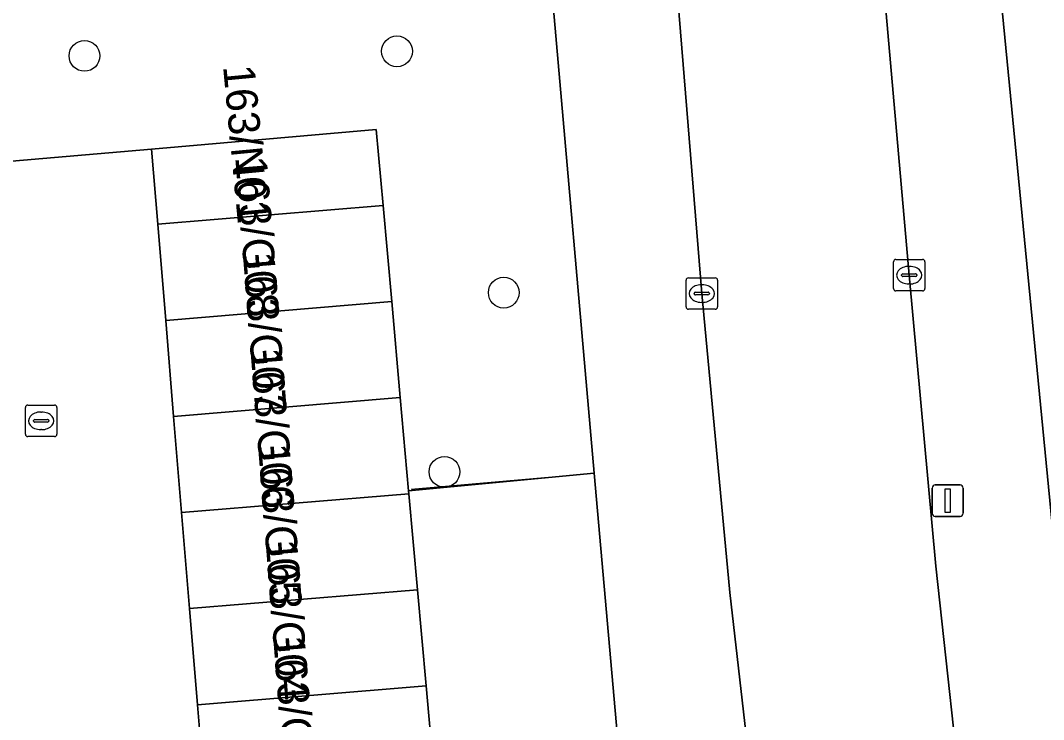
# Model space of a CAD drawing. Extents: x 162989 to 165008, y 383432 to 384338.
# Drawn here: x 164293.83 to 164326.35, y 383916.8 to 383939.02 of the extents above; entities that cross this region are included whole.
import ezdxf

# ---------------------------------------------------------------- set-up
doc = ezdxf.new("R2010")
doc.units = 0
for name, color, linetype in [('IMGEO_Boom', 7, 'Continuous'), ('IMGEO_Groenvoorziening', 7, 'Continuous'), ('IMGEO_Hek', 7, 'Continuous'), ('IMGEO_Kolk', 7, 'Continuous'), ('IMGEO_Lichtmast', 7, 'Continuous'), ('IMGEO_Pand', 7, 'Continuous'), ('IMGEO_Pand_nummerreeks', 7, 'Continuous'), ('IMGEO_Rijbaan_lokaal_open', 7, 'Continuous'), ('IMGEO_Rioolput', 7, 'Continuous'), ('IMGEO_Voetpad_open', 7, 'Continuous')]:
    doc.layers.add(name, color=color, linetype=linetype)

msp = doc.modelspace()

# ---------------------------------------------------------------- linework, layer by layer
at = {"layer": 'IMGEO_Boom'}
for centre in [(164295.861, 383937.898), (164305.795, 383938.044), (164309.19, 383930.372), (164307.306, 383924.673)]:
    msp.add_circle(centre, 0.489, dxfattribs=at)
at = {"layer": 'IMGEO_Groenvoorziening'}
for points in [[(164328.011, 383945.728), (164326.669, 383961.493), (164323.922, 383961.316), (164323.767, 383963.169), (164323.097, 383963.106), (164324.495, 383946.823), (164324.426, 383945.686), (164327.756, 383911.333), (164330.26, 383910.571), (164330.332, 383918.462)], [(164312.069, 383924.637), (164306.163, 383924.072), (164306.171, 383923.98), (164306.445, 383920.926), (164306.72, 383917.872), (164306.945, 383915.365), (164312.836, 383915.887)]]:
    msp.add_lwpolyline(points, close=True, dxfattribs=at)
msp.add_lwpolyline([(164270.465, 383932.549), (164270.701, 383932.569), (164291.809, 383934.402), (164297.99, 383934.938), (164305.139, 383935.555), (164305.355, 383933.14), (164305.627, 383930.087), (164305.899, 383927.033), (164306.163, 383924.072), (164312.069, 383924.637), (164310.744, 383939.756), (164310.616, 383942.636), (164309.846, 383951.777)], dxfattribs=at)
at = {"layer": 'IMGEO_Hek'}
msp.add_lwpolyline([(164306.247, 383924.128), (164312.069, 383924.637)], dxfattribs=at)
at = {"layer": 'IMGEO_Kolk'}
for p, q in [((164321.656, 383931.427), (164322.508, 383931.427)), ((164321.581, 383930.501), (164321.581, 383931.353)), ((164322.069, 383931.207), (164322.094, 383931.207)), ((164322.582, 383931.353), (164322.582, 383930.501)), ((164314.986, 383929.916), (164314.986, 383930.768)), ((164315.061, 383930.842), (164315.913, 383930.842)), ((164315.987, 383930.768), (164315.987, 383929.916)), ((164321.84, 383930.921), (164321.84, 383930.933)), ((164322.278, 383930.884), (164321.88, 383930.884)), ((164321.883, 383930.97), (164322.281, 383930.97)), ((164322.324, 383930.933), (164322.324, 383930.921)), ((164315.474, 383930.622), (164315.499, 383930.622)), ((164322.092, 383930.647), (164322.067, 383930.647)), ((164315.245, 383930.336), (164315.245, 383930.348)), ((164315.683, 383930.299), (164315.285, 383930.299)), ((164315.288, 383930.385), (164315.686, 383930.385)), ((164315.729, 383930.348), (164315.729, 383930.336)), ((164322.508, 383930.427), (164321.656, 383930.427)), ((164315.913, 383929.842), (164315.061, 383929.842)), ((164315.497, 383930.062), (164315.472, 383930.062))]:
    msp.add_line(p, q, dxfattribs=at)
for points in [[(164321.656, 383931.427), (164322.508, 383931.427)], [(164321.581, 383930.501), (164321.581, 383931.353)], [(164322.582, 383931.353), (164322.582, 383930.501)], [(164314.986, 383929.916), (164314.986, 383930.768)], [(164315.061, 383930.842), (164315.913, 383930.842)], [(164315.987, 383930.768), (164315.987, 383929.916)], [(164322.508, 383930.427), (164321.656, 383930.427)], [(164315.913, 383929.842), (164315.061, 383929.842)]]:
    msp.add_lwpolyline(points, dxfattribs=at)
for centre, radius, start, end in [((164321.658, 383931.351), 0.0765, 91.552, 178.448), ((164321.658, 383931.351), 0.0765, 91.552, 178.448), ((164322.506, 383931.351), 0.0765, 1.552, 88.448), ((164322.506, 383931.351), 0.0765, 1.552, 88.448), ((164315.063, 383930.766), 0.0765, 91.552, 178.448), ((164315.063, 383930.766), 0.0765, 91.552, 178.448), ((164315.911, 383930.766), 0.0765, 1.552, 88.448), ((164315.911, 383930.766), 0.0765, 1.552, 88.448), ((164321.88, 383930.93), 0.0403, 85.8775, 175.7526), ((164321.877, 383930.92), 0.0366, 178.938, 274.7102), ((164322.281, 383930.927), 0.043, 264.8664, 352.4533), ((164322.285, 383930.932), 0.0386, 1.7309, 96.639), ((164321.658, 383930.503), 0.0765, 181.552, 268.448), ((164321.658, 383930.503), 0.0765, 181.552, 268.448), ((164322.506, 383930.503), 0.0765, 271.552, 358.448), ((164322.506, 383930.503), 0.0765, 271.552, 358.448), ((164315.285, 383930.345), 0.0403, 85.8775, 175.7526), ((164315.282, 383930.335), 0.0366, 178.938, 274.7102), ((164315.686, 383930.342), 0.043, 264.8664, 352.4533), ((164315.69, 383930.347), 0.0386, 1.7309, 96.639), ((164315.063, 383929.918), 0.0765, 181.552, 268.448), ((164315.063, 383929.918), 0.0765, 181.552, 268.448), ((164315.911, 383929.918), 0.0765, 271.552, 358.448), ((164315.911, 383929.918), 0.0765, 271.552, 358.448)]:
    msp.add_arc(centre, radius, start, end, dxfattribs=at)
for centre, major_axis, ratio, start_param, end_param in [((164322.068, 383930.927), (-0.387, 0.002), 0.722429, 4.712389, 7.853982), ((164322.093, 383930.927), (-0.39, 0.002), 0.717154, 1.570796, 4.712389), ((164315.473, 383930.342), (-0.387, 0.002), 0.722429, 4.712389, 7.853982), ((164315.498, 383930.342), (-0.39, 0.002), 0.717154, 1.570796, 4.712389)]:
    msp.add_ellipse(centre, major_axis=major_axis, ratio=ratio, start_param=start_param, end_param=end_param, dxfattribs=at)
at = {"layer": 'IMGEO_Lichtmast'}
for p, q in [((164322.908, 383924.257), (164323.698, 383924.257)), ((164323.698, 383924.257), (164322.908, 383924.257)), ((164322.808, 383923.357), (164322.808, 383924.157)), ((164322.808, 383924.157), (164322.808, 383923.357)), ((164323.798, 383924.157), (164323.798, 383923.357)), ((164323.798, 383923.357), (164323.798, 383924.157)), ((164323.698, 383923.257), (164322.908, 383923.257)), ((164322.908, 383923.257), (164323.698, 383923.257))]:
    msp.add_line(p, q, dxfattribs=at)
msp.add_lwpolyline([(164323.228, 383924.132), (164323.378, 383924.132), (164323.378, 383923.382), (164323.228, 383923.382), (164323.228, 383924.132)], dxfattribs=at)
for centre, start, end in [((164322.908, 383924.157), 90, 180), ((164322.908, 383924.157), 90, 180), ((164323.698, 383924.157), 0, 90), ((164323.698, 383924.157), 360, 90), ((164322.908, 383923.357), 180, 270), ((164322.908, 383923.357), 180, 270), ((164323.698, 383923.357), 270, 0), ((164323.698, 383923.357), 270, 0)]:
    msp.add_arc(centre, 0.1, start, end, dxfattribs=at)
at = {"layer": 'IMGEO_Pand'}
for points in [[(164305.139, 383935.555), (164297.99, 383934.938), (164298.189, 383932.546), (164305.355, 383933.14)], [(164305.355, 383933.14), (164298.189, 383932.546), (164298.443, 383929.49), (164305.627, 383930.087)], [(164305.627, 383930.087), (164298.443, 383929.49), (164298.696, 383926.435), (164305.899, 383927.033)], [(164305.899, 383927.033), (164298.696, 383926.435), (164298.95, 383923.38), (164306.171, 383923.98), (164306.163, 383924.072)], [(164306.171, 383923.98), (164298.95, 383923.38), (164299.203, 383920.325), (164306.445, 383920.926)], [(164306.445, 383920.926), (164299.203, 383920.325), (164299.457, 383917.27), (164306.72, 383917.872)], [(164306.72, 383917.872), (164299.457, 383917.27), (164299.711, 383914.215), (164306.994, 383914.819), (164306.945, 383915.365)]]:
    msp.add_lwpolyline(points, close=True, dxfattribs=at)
at = {"layer": 'IMGEO_Rijbaan_lokaal_open'}
for points in [[(164303.948, 384052.408), (164304.907, 384044.824), (164305.174, 384042.345), (164307.085, 384025.327), (164308.636, 384009.259), (164312.458, 383965.638), (164312.756, 383962.237), (164314.65, 383940.623), (164315.487, 383930.342), (164316.375, 383920.84), (164317.362, 383912.233), (164323.866, 383913.03), (164322.922, 383921.677), (164322.082, 383930.927), (164319.281, 383962.764), (164318.979, 383966.201), (164315.312, 384007.879)], [(164299.711, 383914.215), (164299.457, 383917.27), (164299.203, 383920.325), (164298.95, 383923.38), (164298.696, 383926.435), (164298.443, 383929.49), (164298.189, 383932.546), (164297.99, 383934.938), (164291.809, 383934.402), (164292.149, 383929.857), (164270.998, 383927.971), (164271.468, 383922.299), (164271.497, 383921.948), (164292.698, 383923.873), (164293.614, 383913.721), (164272.412, 383911.746), (164272.994, 383905.242), (164273.804, 383905.326), (164275.685, 383905.52), (164283.235, 383906.366), (164291.18, 383907.122)]]:
    msp.add_lwpolyline(points, dxfattribs=at)
at = {"layer": 'IMGEO_Rioolput'}
for p, q in [((164293.984, 383925.87), (164293.984, 383926.722)), ((164294.059, 383926.796), (164294.911, 383926.796)), ((164294.472, 383926.576), (164294.497, 383926.576)), ((164294.985, 383926.722), (164294.985, 383925.87)), ((164294.243, 383926.29), (164294.243, 383926.302)), ((164294.681, 383926.253), (164294.283, 383926.253)), ((164294.286, 383926.339), (164294.684, 383926.339)), ((164294.727, 383926.302), (164294.727, 383926.29)), ((164294.495, 383926.016), (164294.47, 383926.016)), ((164294.911, 383925.796), (164294.059, 383925.796))]:
    msp.add_line(p, q, dxfattribs=at)
for points in [[(164293.984, 383925.87), (164293.984, 383926.722)], [(164294.059, 383926.796), (164294.911, 383926.796)], [(164294.985, 383926.722), (164294.985, 383925.87)], [(164294.911, 383925.796), (164294.059, 383925.796)]]:
    msp.add_lwpolyline(points, dxfattribs=at)
for centre, radius, start, end in [((164294.061, 383926.72), 0.0765, 91.552, 178.448), ((164294.061, 383926.72), 0.0765, 91.552, 178.448), ((164294.909, 383926.72), 0.0765, 1.552, 88.448), ((164294.909, 383926.72), 0.0765, 1.552, 88.448), ((164294.283, 383926.299), 0.0403, 85.8775, 175.7526), ((164294.28, 383926.289), 0.0366, 178.938, 274.7102), ((164294.684, 383926.296), 0.043, 264.8664, 352.4533), ((164294.688, 383926.301), 0.0386, 1.7309, 96.639), ((164294.061, 383925.872), 0.0765, 181.552, 268.448), ((164294.061, 383925.872), 0.0765, 181.552, 268.448), ((164294.909, 383925.872), 0.0765, 271.552, 358.448), ((164294.909, 383925.872), 0.0765, 271.552, 358.448)]:
    msp.add_arc(centre, radius, start, end, dxfattribs=at)
for centre, major_axis, ratio, start_param, end_param in [((164294.471, 383926.296), (-0.387, 0.002), 0.722429, 4.712389, 7.853982), ((164294.496, 383926.296), (-0.39, 0.002), 0.717154, 1.570796, 4.712389)]:
    msp.add_ellipse(centre, major_axis=major_axis, ratio=ratio, start_param=start_param, end_param=end_param, dxfattribs=at)
at = {"layer": 'IMGEO_Voetpad_open'}
for points in [[(164309.619, 384064.739), (164310.154, 384060.395), (164310.857, 384053.678), (164312.131, 384040.85), (164315.312, 384007.879), (164318.979, 383966.201), (164319.281, 383962.764), (164322.082, 383930.927), (164322.922, 383921.677), (164323.866, 383913.03), (164324.126, 383910.174), (164324.59, 383906.693)], [(164327.426, 383901.044), (164327.756, 383911.333), (164324.426, 383945.686), (164324.495, 383946.823), (164323.097, 383963.106), (164322.805, 383966.515), (164321.14, 383985.917), (164320.656, 383985.853), (164320.395, 383988.565), (164320.851, 383988.597), (164320.604, 383990.853), (164319.787, 384000), (164318.473, 384013.927)], [(164314.65, 383940.623), (164312.756, 383962.237), (164312.458, 383965.638), (164308.636, 384009.259), (164304.479, 384010.176), (164305.459, 384000.449), (164306.559, 383987.731), (164307.7, 383976.698), (164308.433, 383968.687), (164308.664, 383965.869), (164308.709, 383965.318), (164308.987, 383961.924), (164309.037, 383961.321), (164309.165, 383959.76), (164309.846, 383951.777), (164310.616, 383942.636), (164310.744, 383939.756), (164312.069, 383924.637), (164312.836, 383915.887), (164313.429, 383909.127), (164313.728, 383905.024), (164313.975, 383902.213), (164317.115, 383866.231), (164319.438, 383861.849)], [(164321.401, 383867.758), (164321.144, 383870.751), (164319.225, 383870.529), (164316.711, 383898.434), (164316.602, 383900.342), (164318.468, 383900.415), (164318.328, 383901.972), (164317.916, 383906.542), (164317.362, 383912.233), (164316.375, 383920.84), (164315.487, 383930.342), (164314.65, 383940.623)]]:
    msp.add_lwpolyline(points, dxfattribs=at)

# ---------------------------------------------------------------- texts
at = {"layer": 'IMGEO_Pand_nummerreeks'}
for s, rotation, p in [('163/N01', 275.4028, (164300.265, 383937.567)), ('163/G08', 274.5204, (164300.652, 383934.675)), ('163/G07', 274.5204, (164300.893, 383931.63)), ('163/G06', 274.5204, (164301.134, 383928.583)), ('163/G05', 274.5204, (164301.375, 383925.535)), ('163/G04', 274.5204, (164301.616, 383922.488)), ('163/G03', 274.5204, (164301.857, 383919.441))]:
    msp.add_text(s, height=1, rotation=rotation, dxfattribs=at).set_placement(p)

doc.saveas('drawing.dxf')
